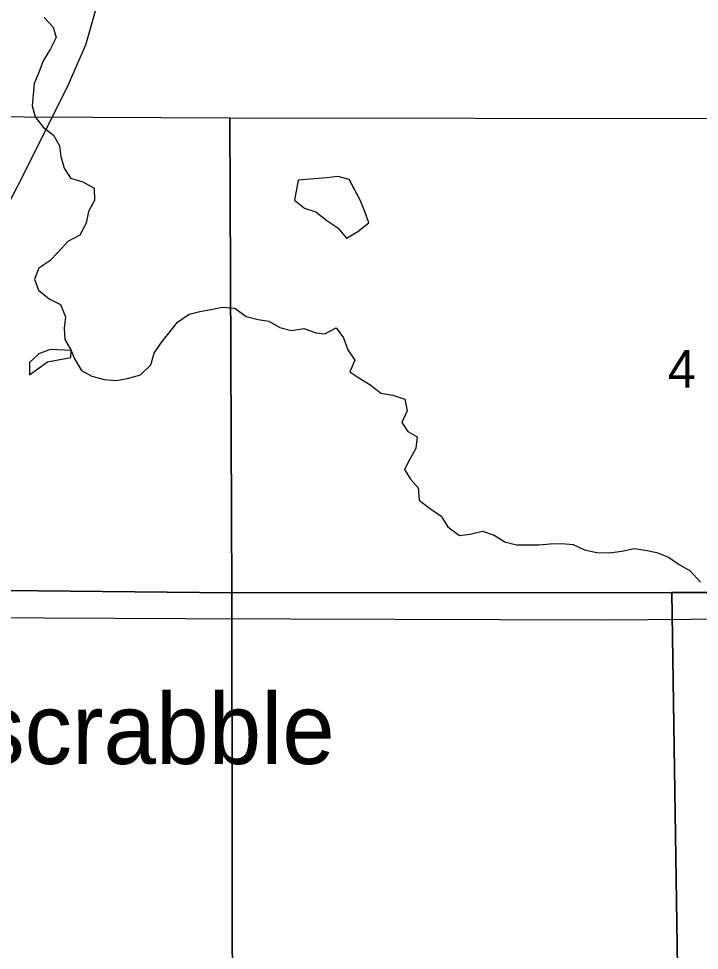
# Model space of a CAD drawing. Extents: x 1985906 to 2277390, y 930619 to 1324581.
# Drawn here: x 2127840 to 2131855, y 1186203 to 1191696 of the extents above; entities that cross this region are included whole.
import ezdxf

# ---------------------------------------------------------------- set-up
doc = ezdxf.new("R2010")
doc.units = 0
for name, color, linetype in [('GM_X_County_Road', 7, 'Continuous'), ('GM_X_Minor_Lake', 7, 'Continuous'), ('GM_X_Minor_River', 7, 'Continuous'), ('GM_X_Section', 7, 'Continuous'), ('GM_X_Section_Text', 7, 'Continuous'), ('GM_X_State_Route', 7, 'Continuous'), ('GM_X_Unincorporated_Text', 7, 'Continuous')]:
    doc.layers.add(name, color=color, linetype=linetype)

msp = doc.modelspace()

# ---------------------------------------------------------------- linework, layer by layer
at = {"layer": 'GM_X_County_Road'}
msp.add_lwpolyline([(2125904.3, 1188172.5), (2128825.3, 1188158.7), (2131295.9, 1188151.6), (2134116.2, 1188173.5), (2135922.4, 1188187.2), (2135944.4, 1188187.3), (2136554.4, 1188198), (2137775.2, 1188209.4), (2139494.6, 1188225.5)], dxfattribs=at)
at = {"layer": 'GM_X_Minor_Lake'}
for points in [[(2129789.7, 1190748.4), (2129723.3, 1190764.5), (2129655.2, 1190758.3), (2129488.1, 1190742.9)], [(2129789.7, 1190748.4), (2129723.3, 1190764.5), (2129655.2, 1190758.3), (2129488.5, 1190742.9)], [(2129488.1, 1190740.9), (2129467.1, 1190625.4), (2129525.3, 1190579.5), (2129593.4, 1190557.6), (2129657.6, 1190505.6), (2129721.8, 1190461.7), (2129773.9, 1190401.6), (2129840, 1190441.9), (2129906, 1190492.3), (2129881.9, 1190558.4), (2129853.7, 1190626.5), (2129789.5, 1190748.8)], [(2129488.5, 1190742.9), (2129467.1, 1190625.4), (2129525.3, 1190579.5), (2129593.4, 1190557.6), (2129657.6, 1190505.6), (2129721.8, 1190461.7), (2129773.9, 1190401.6), (2129840, 1190441.9), (2129906, 1190492.3), (2129881.9, 1190558.4), (2129853.7, 1190626.5), (2129789.7, 1190748.4)], [(2128150.2, 1189738.9), (2128027, 1189745.2), (2127959, 1189718.8), (2127905.2, 1189668.3), (2127903.5, 1189595.3)], [(2127903.5, 1189595.3), (2128011.3, 1189673), (2128147.3, 1189697.8), (2128150.2, 1189738.9)], [(2128150, 1189738.9), (2128027, 1189745.2), (2127959, 1189718.8), (2127905.2, 1189668.3), (2127903.6, 1189596.2)], [(2127903.7, 1189595.4), (2128011.3, 1189673), (2128147.3, 1189697.8), (2128150.1, 1189738.6)]]:
    msp.add_lwpolyline(points, dxfattribs=at)
at = {"layer": 'GM_X_Minor_River'}
for points in [[(2127991.2, 1191702.3), (2128043.3, 1191646.3), (2128061.5, 1191584.2), (2128027.5, 1191517.9), (2127985.6, 1191447.6), (2127959.6, 1191379.4), (2127931.7, 1191313.1), (2127925.7, 1191246.9), (2127919.8, 1191182.7), (2127938, 1191116.6), (2127984.1, 1191056.6), (2128046.3, 1191008.6), (2128080.4, 1190946.5), (2128088.5, 1190882.4), (2128108.7, 1190814.2), (2128146.8, 1190756.2), (2128219, 1190734.3), (2128285.1, 1190696.4), (2128287.2, 1190624.2), (2128253.3, 1190558), (2128239.4, 1190489.7), (2128201.4, 1190419.4), (2128131.3, 1190381.1), (2128073.3, 1190318.8), (2128025.3, 1190268.6), (2127959.3, 1190224.3), (2127933.4, 1190160), (2127957.5, 1190095.9), (2128019.7, 1190043.9), (2128087.8, 1190010), (2128116, 1189937.9), (2128108, 1189871.7), (2128112.2, 1189803.5), (2128148.3, 1189743.5), (2128170.4, 1189689.4), (2128210.6, 1189621.3), (2128272.7, 1189587.4), (2128344.9, 1189567.5), (2128417, 1189561.7), (2128491.1, 1189576), (2128559.2, 1189596.2), (2128619.2, 1189654.5), (2128639.1, 1189722.8), (2128681.1, 1189785), (2128777.1, 1189905.6), (2128845.1, 1189953.9), (2128909.2, 1189970.1), (2128973.3, 1189980.4), (2129043.4, 1189994.6), (2129115.5, 1189988.8), (2129181.7, 1189940.8), (2129253.8, 1189923), (2129315.9, 1189913.1), (2129380.1, 1189875.2), (2129450.2, 1189857.3), (2129522.3, 1189869.6), (2129594.5, 1189843.7), (2129646.5, 1189837.8), (2129712.6, 1189872.1), (2129756.8, 1189814), (2129780.9, 1189743.9), (2129823.1, 1189681.8), (2129793.1, 1189613.6), (2129847.2, 1189577.6), (2129917.4, 1189535.7), (2129975.6, 1189487.7), (2130047.7, 1189475.9), (2130117.9, 1189452), (2130132, 1189383.9), (2130100, 1189315.6), (2130136.2, 1189261.6), (2130190.3, 1189229.6), (2130182.4, 1189161.4), (2130146.4, 1189099.2), (2130116.5, 1189036.9), (2130150.6, 1188980.8), (2130196.8, 1188928.8), (2130202.9, 1188856.7), (2130263, 1188810.7), (2130331.2, 1188762.8), (2130371.4, 1188700.7), (2130439.5, 1188648.7), (2130503.6, 1188656.9), (2130575.7, 1188673.2), (2130643.9, 1188651.3), (2130708, 1188611.4), (2130776.2, 1188593.5), (2130910.4, 1188593.9), (2130974.5, 1188600.1), (2131042.6, 1188602.2)], [(2131042.6, 1188602.2), (2131110.7, 1188596.4), (2131176.8, 1188564.5), (2131249, 1188548.6), (2131323.1, 1188546.8), (2131397.2, 1188557.1), (2131469.3, 1188571.3), (2131537.4, 1188561.4), (2131603.6, 1188547.6), (2131671.7, 1188521.7), (2131735.9, 1188477.8), (2131800, 1188439.8), (2131862.2, 1188373.8)]]:
    msp.add_lwpolyline(points, dxfattribs=at)
at = {"layer": 'GM_X_Section'}
for points in [[(2125849.9, 1191126.6), (2129086.2, 1191111.6), (2129097.8, 1188310.2), (2125093, 1188351.2)], [(2125093, 1188351.2), (2129097.8, 1188310.2), (2129101.1, 1185467.2)]]:
    msp.add_lwpolyline(points, dxfattribs=at)
for points in [[(2131976.7, 1191107.3), (2131997.5, 1188312), (2131692.4, 1188311.8), (2129097.8, 1188310.2), (2129086.2, 1191111.6)], [(2131692.4, 1188311.8), (2131735.7, 1185453.2), (2129101.1, 1185467.2), (2129097.8, 1188310.2)], [(2134426.5, 1188313.6), (2134445.8, 1185453), (2131735.7, 1185453.2), (2131692.4, 1188311.8), (2131997.5, 1188312)]]:
    msp.add_lwpolyline(points, close=True, dxfattribs=at)
at = {"layer": 'GM_X_State_Route'}
msp.add_lwpolyline([(2126174.7, 1185836.3), (2125990.3, 1186235.5), (2125947.3, 1186333.4), (2125917.8, 1187596.2), (2125904.3, 1188172.5), (2125906.1, 1188395.2), (2125917.1, 1188491.6), (2125954.3, 1188574.3), (2126023.6, 1188653.3), (2126369.4, 1188919.9), (2127138.7, 1189492.1), (2127220, 1189569.2), (2127297.1, 1189672.4), (2127866.7, 1190772), (2128131.6, 1191304.6), (2128237.4, 1191542.4), (2128399.7, 1192118)], dxfattribs=at)

# ---------------------------------------------------------------- texts
at = {"layer": 'GM_X_Section_Text'}
msp.add_text('4', height=221, rotation=0, dxfattribs=at).set_placement((2131668.5, 1189521.2))
at = {"layer": 'GM_X_Unincorporated_Text'}
msp.add_text('Hardscrabble', height=417, rotation=0, dxfattribs=at).set_placement((2126388.5, 1187301.4))

doc.saveas('drawing.dxf')
